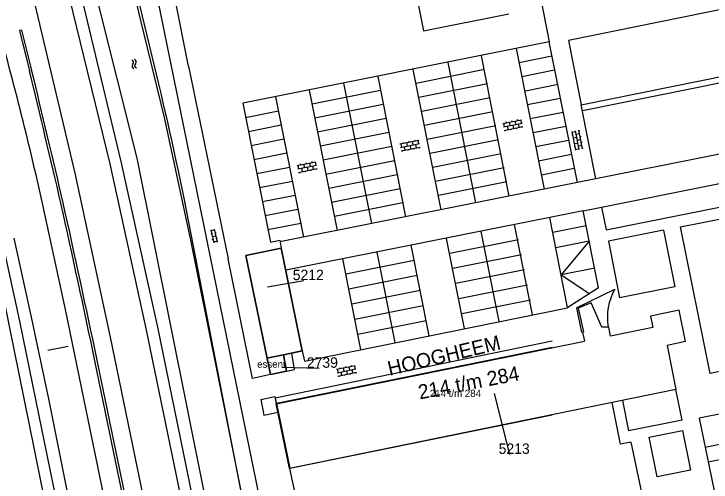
# Model space of a CAD drawing. Extents: x 148816 to 151297, y 399515 to 402500.
# Drawn here: x 151041.7 to 151161.9, y 400102.9 to 400183.6 of the extents above; entities that cross this region are included whole.
import ezdxf

# ---------------------------------------------------------------- set-up
doc = ezdxf.new("R2010")
doc.units = 0
for name, color, linetype in [('B01 Hoofdgebouw  [T] Norm', 7, 'Continuous'), ('B01 hoofgebouw', 7, 'Continuous'), ('B03 Overig opstal  [D] Norm', 7, 'Continuous'), ('G01 perceelsgrens', 7, 'Continuous'), ('G02 sectiegrens', 7, 'Continuous'), ('S02 Open verharding  Norm', 7, 'Continuous'), ('S05 Water  Norm', 7, 'Continuous'), ('T04 Haag heg  [D] Gem', 7, 'Continuous'), ('T09 Insteek water  [T] Norm', 7, 'Continuous'), ('V00 Kant verharding algemeen  [T] Norm', 7, 'Continuous'), ('V00 Kant verharding algemeen secundair  [T] Gem', 7, 'Continuous'), ('Z01 perceelnummer', 7, 'Continuous'), ('Z02 huisnummer', 7, 'Continuous'), ('Z02 Huisnummer  [Tekst] Norm', 7, 'Continuous'), ('Z06 straatnaam', 7, 'Continuous'), ('Z19 Overige Tekst  [Tekst] Gem', 7, 'Continuous')]:
    doc.layers.add(name, color=color, linetype=linetype)

msp = doc.modelspace()

# ---------------------------------------------------------------- linework, layer by layer
at = {"layer": 'B01 Hoofdgebouw  [T] Norm'}
for p, q in [((151202.17, 400192.2), (151137.26, 400179.01)), ((151137.26, 400179.01), (151139.48, 400167.93)), ((151139.48, 400167.93), (151187.95, 400177.75)), ((151081.66, 400141.99), (151087.78, 400143.23)), ((151087.78, 400143.23), (151091.4, 400125.54)), ((151085.9, 400121.45), (151081.66, 400141.99)), ((151086.92, 400116.39), (151140.03, 400127.23)), ((151157.46, 400127.15), (151154.28, 400126.47)), ((151154.28, 400126.47), (151155.81, 400118.87)), ((151091.4, 400125.54), (151088.17, 400124.85)), ((151085.32, 400124.26), (151088.17, 400124.85)), ((151088.17, 400124.85), (151088.69, 400122.04)), ((151088.69, 400122.04), (151085.9, 400121.45)), ((151155.81, 400118.87), (151089.21, 400105.29)), ((151089.21, 400105.29), (151086.92, 400116.39))]:
    msp.add_line(p, q, dxfattribs=at)
msp.add_lwpolyline([(151157.46, 400127.15), (151156.34, 400132.53), (151151.43, 400131.52), (151151.83, 400129.57), (151144.55, 400128.05), (151144.26, 400129.6), (151143.03, 400129.62), (151141.17, 400133.8), (151138.95, 400132.89), (151139.85, 400128.79), (151139.71, 400128.76), (151140.03, 400127.23)], dxfattribs=at)
at = {"layer": 'B01 hoofgebouw'}
for points in [[(151087.78, 400143.23), (151081.66, 400141.99), (151085.9, 400121.45), (151088.69, 400122.04), (151088.17, 400124.85), (151091.4, 400125.54), (151087.78, 400143.23)], [(151134.47, 400126.1), (151086.94, 400116.45), (151089.23, 400105.35), (151134.47, 400114.54)]]:
    msp.add_lwpolyline(points, dxfattribs=at)
at = {"layer": 'B03 Overig opstal  [D] Norm'}
for p, q in [((151138.69, 400132.94), (151145.29, 400136.17)), ((151138.69, 400132.94), (151139.52, 400128.71)), ((151084.24, 400117.17), (151086.69, 400117.67)), ((151084.24, 400117.17), (151084.8, 400114.48)), ((151086.69, 400117.67), (151086.92, 400116.39)), ((151084.8, 400114.48), (151087.24, 400114.98))]:
    msp.add_line(p, q, dxfattribs=at)
msp.add_arc((151153.72, 400131.32), 9.73, 150.0925, 189.8785, dxfattribs=at)
at = {"layer": 'G01 perceelsgrens'}
for points in [[(151089.61, 400125.16), (151091.4, 400125.54), (151087.78, 400143.23), (151081.66, 400141.99), (151085.32, 400124.26)], [(151134.47, 400127.23), (151086.75, 400117.37), (151089.23, 400105.35), (151134.47, 400114.54)], [(151089.61, 400125.16), (151088.17, 400124.85), (151085.32, 400124.26)], [(151085.32, 400124.26), (151085.9, 400121.45), (151090.09, 400122.34), (151089.61, 400125.16)]]:
    msp.add_lwpolyline(points, dxfattribs=at)
at = {"layer": 'G02 sectiegrens'}
msp.add_lwpolyline([(151101.35, 400000), (151098.44, 400014.4), (151085.46, 400078.41), (151076.76, 400122.09), (151072.12, 400144.88), (151067.68, 400165.75), (151064.08, 400180.34), (151058.84, 400202), (151052.41, 400223.89), (151044.93, 400248.23), (151039.41, 400264.85), (151034.18, 400279.86), (151028.47, 400295.08), (151023.11, 400308.17), (151020.34, 400315.08), (151015.03, 400327.35), (151007.94, 400344.24)], dxfattribs=at)
at = {"layer": 'S02 Open verharding  Norm'}
for p, q in [((151125.95, 400164.71), (151129.18, 400165.36)), ((151126.07, 400164.12), (151129.3, 400164.77)), ((151126.1, 400164.74), (151126.21, 400164.15)), ((151126.59, 400164.84), (151126.56, 400164.98)), ((151127.08, 400164.94), (151127.2, 400164.35)), ((151127.57, 400165.03), (151127.54, 400165.18)), ((151128.06, 400165.13), (151128.18, 400164.54)), ((151128.55, 400165.23), (151128.52, 400165.38)), ((151129.04, 400165.33), (151129.16, 400164.74)), ((151126.18, 400163.53), (151129.42, 400164.18)), ((151126.33, 400163.56), (151126.36, 400163.42)), ((151126.7, 400164.25), (151126.82, 400163.66)), ((151127.31, 400163.76), (151127.34, 400163.61)), ((151127.68, 400164.45), (151127.8, 400163.86)), ((151128.29, 400163.96), (151128.32, 400163.81)), ((151128.78, 400164.05), (151128.67, 400164.64)), ((151129.27, 400164.15), (151129.3, 400164.01)), ((151139.7, 400160.34), (151139.09, 400163.58)), ((151138.03, 400162.72), (151137.88, 400162.69)), ((151138.52, 400160.11), (151137.91, 400163.35)), ((151137.94, 400163.21), (151138.53, 400163.32)), ((151138.12, 400162.22), (151138.71, 400162.34)), ((151139.11, 400160.22), (151138.5, 400163.47)), ((151139.21, 400162.94), (151138.62, 400162.83)), ((151139.12, 400163.43), (151139.26, 400163.46)), ((151139.3, 400162.45), (151139.45, 400162.48)), ((151108.23, 400161.18), (151111.47, 400161.83)), ((151108.35, 400160.59), (151111.58, 400161.24)), ((151108.38, 400161.21), (151108.49, 400160.62)), ((151108.87, 400161.31), (151108.84, 400161.46)), ((151109.36, 400161.41), (151109.48, 400160.82)), ((151109.85, 400161.51), (151109.82, 400161.65)), ((151110.34, 400161.6), (151110.46, 400161.02)), ((151110.83, 400161.7), (151110.8, 400161.85)), ((151111.06, 400160.53), (151110.95, 400161.11)), ((151111.32, 400161.8), (151111.44, 400161.21)), ((151138.22, 400161.73), (151138.07, 400161.71)), ((151138.31, 400161.24), (151138.9, 400161.35)), ((151138.81, 400161.85), (151139.39, 400161.96)), ((151139.49, 400161.47), (151139.64, 400161.49)), ((151108.47, 400160.01), (151111.7, 400160.65)), ((151108.61, 400160.03), (151108.64, 400159.89)), ((151108.99, 400160.72), (151109.1, 400160.13)), ((151109.59, 400160.23), (151109.62, 400160.08)), ((151109.97, 400160.92), (151110.08, 400160.33)), ((151110.57, 400160.43), (151110.6, 400160.28)), ((151111.55, 400160.62), (151111.58, 400160.48)), ((151138.4, 400160.75), (151138.26, 400160.72)), ((151138.5, 400160.26), (151139.09, 400160.37)), ((151138.99, 400160.86), (151139.58, 400160.97)), ((151139.68, 400160.48), (151139.82, 400160.51)), ((151090.51, 400157.47), (151093.75, 400158.11)), ((151090.63, 400156.88), (151093.86, 400157.53)), ((151090.66, 400157.5), (151090.78, 400156.91)), ((151091.15, 400157.6), (151091.12, 400157.74)), ((151091.64, 400157.69), (151091.76, 400157.1)), ((151092.13, 400157.79), (151092.1, 400157.94)), ((151092.62, 400157.89), (151092.74, 400157.3)), ((151093.11, 400157.99), (151093.08, 400158.14)), ((151093.6, 400158.09), (151093.72, 400157.5)), ((151090.75, 400156.29), (151093.98, 400156.94)), ((151090.89, 400156.32), (151090.92, 400156.17)), ((151091.27, 400157.01), (151091.38, 400156.42)), ((151091.87, 400156.52), (151091.9, 400156.37)), ((151092.25, 400157.2), (151092.36, 400156.61)), ((151092.86, 400156.71), (151092.88, 400156.57)), ((151093.35, 400156.81), (151093.23, 400157.4)), ((151093.84, 400156.91), (151093.86, 400156.76)), ((151076.19, 400144.13), (151075.68, 400146.37)), ((151075.68, 400145.7), (151075.82, 400145.74)), ((151076.3, 400146.36), (151075.71, 400146.22)), ((151076.77, 400144.26), (151076.26, 400146.5)), ((151076.41, 400145.87), (151076.55, 400145.9)), ((151075.9, 400144.73), (151076.04, 400144.76)), ((151075.93, 400145.25), (151076.52, 400145.38)), ((151076.74, 400144.41), (151076.15, 400144.27)), ((151076.63, 400144.89), (151076.77, 400144.93)), ((151097.3, 400122.37), (151100.53, 400123.02)), ((151097.93, 400122.49), (151097.9, 400122.64)), ((151098.92, 400122.69), (151098.89, 400122.84)), ((151099.41, 400122.79), (151099.52, 400122.2)), ((151099.9, 400122.89), (151099.87, 400123.04)), ((151100.39, 400122.99), (151100.5, 400122.4)), ((151097.42, 400121.78), (151100.65, 400122.43)), ((151097.44, 400122.4), (151097.56, 400121.81)), ((151097.53, 400121.19), (151100.77, 400121.84)), ((151098.05, 400121.91), (151098.17, 400121.32)), ((151098.43, 400122.59), (151098.54, 400122.01)), ((151099.03, 400122.1), (151099.15, 400121.52)), ((151099.64, 400121.61), (151099.67, 400121.47)), ((151100.13, 400121.71), (151100.01, 400122.3)), ((151100.62, 400121.81), (151100.65, 400121.66)), ((151097.68, 400121.22), (151097.71, 400121.07)), ((151098.66, 400121.42), (151098.69, 400121.27))]:
    msp.add_line(p, q, dxfattribs=at)
at = {"layer": 'S05 Water  Norm'}
for centre, start, end in [((151061.92, 400175.23), 310.6604, 74.5154), ((151062.36, 400175.33), 310.6604, 74.5154), ((151062.48, 400174.59), 130.6604, 254.5154), ((151062.92, 400174.69), 130.6604, 254.5154)]:
    msp.add_arc(centre, 0.425, start, end, dxfattribs=at)
at = {"layer": 'T04 Haag heg  [D] Gem'}
msp.add_lwpolyline([(151047.55, 400125.65), (151051.08, 400126.34)], dxfattribs=at)
at = {"layer": 'T09 Insteek water  [T] Norm'}
for p, q in [((151055.79, 400186.93), (151062.88, 400158.74)), ((151062.88, 400158.74), (151074.46, 400101.26)), ((151100.48, 400000), (151071.12, 400151.57)), ((151039.94, 400134.34), (151067.2, 400000))]:
    msp.add_line(p, q, dxfattribs=at)
msp.add_arc((150206.1, 399970.14), 883.84, 11.84564, 15.38733, dxfattribs=at)
at = {"layer": 'V00 Kant verharding algemeen  [T] Norm'}
for p, q in [((151053.42, 400250), (151084.26, 400098.98)), ((151052.24, 400156.18), (151039.08, 400211.92)), ((151129.57, 400201.4), (151133.94, 400178.78)), ((151108.38, 400200.26), (151112.3, 400180.65)), ((151071.82, 400174.57), (151066.82, 400199.27)), ((151060.2, 400158.17), (151053.14, 400187.66)), ((151058.29, 400157.74), (151051.11, 400187.19)), ((151112.3, 400180.65), (151127.03, 400183.61)), ((151133.94, 400178.78), (151081.16, 400168.19)), ((151138.82, 400154.55), (151133.94, 400178.78)), ((151139.68, 400166.95), (151187.1, 400176.55)), ((151071.82, 400174.57), (151078.62, 400141.37)), ((151208.11, 400168.39), (151138.82, 400154.55)), ((151081.16, 400168.19), (151085.91, 400144.28)), ((151141.97, 400155.17), (151139.48, 400167.93)), ((151139.82, 400149.66), (151207.95, 400163.29)), ((151064.47, 400129.39), (151058.29, 400157.74)), ((151066.51, 400129.6), (151060.2, 400158.17)), ((151058.36, 400127.9), (151052.24, 400156.18)), ((151143.75, 400146.41), (151185.09, 400154.63)), ((151156.59, 400146.89), (151188.43, 400153.32)), ((151050.61, 400132.67), (151046.69, 400150.68)), ((151142.97, 400150.31), (151143.75, 400146.41)), ((151142.48, 400136.39), (151139.82, 400149.66)), ((151161.68, 400121.65), (151156.59, 400146.89)), ((151153.66, 400146.31), (151144.15, 400144.41)), ((151153.66, 400146.31), (151155.61, 400136.55)), ((151039.66, 400144.36), (151042.64, 400130.66)), ((151041.71, 400144.96), (151044.68, 400131.37)), ((151085.91, 400144.28), (151087.53, 400144.6)), ((151087.53, 400144.6), (151087.77, 400143.23)), ((151144.15, 400144.41), (151146.1, 400134.65)), ((151082.83, 400120.76), (151078.62, 400141.37)), ((151142.48, 400136.39), (151137.16, 400133)), ((151155.61, 400136.55), (151146.1, 400134.65)), ((151061.62, 400079.26), (151050.61, 400132.67)), ((151091.77, 400123.78), (151137.13, 400132.98)), ((151044.68, 400131.37), (151047.65, 400117.25)), ((151042.64, 400130.66), (151045.5, 400116.87)), ((151070.47, 400100.44), (151064.47, 400129.39)), ((151072.43, 400100.76), (151066.51, 400129.6)), ((151072.31, 400060.51), (151058.36, 400127.9)), ((151193.6, 400128.13), (151161.68, 400121.65)), ((151091.4, 400125.54), (151091.77, 400123.78)), ((151216.35, 400125.46), (151159.83, 400113.95)), ((151085.9, 400121.45), (151082.83, 400120.76)), ((151156.86, 400113.62), (151155.81, 400118.87)), ((151045.5, 400116.87), (151069.29, 400000)), ((151047.65, 400117.25), (151071.33, 400000)), ((151146.58, 400116.99), (151147.64, 400111.77)), ((151146.24, 400109.45), (151144.79, 400116.62)), ((151156.86, 400113.62), (151147.64, 400111.77)), ((151159.83, 400113.95), (151165.51, 400086.34)), ((151148.03, 400109.81), (151146.24, 400109.45)), ((151148.03, 400109.81), (151152.62, 400087.96)), ((151089.21, 400105.29), (151090.27, 400100.21))]:
    msp.add_line(p, q, dxfattribs=at)
for points in [[(151044.77, 400173.89), (151043.08, 400180.81), (151042.69, 400180.71), (151044.38, 400173.8)], [(151062.59, 400090.31), (151058.95, 400107.99), (151055.67, 400123.84)], [(151062.98, 400090.39), (151059.35, 400108.08), (151056.06, 400123.92)]]:
    msp.add_lwpolyline(points, dxfattribs=at)
msp.add_lwpolyline([(151152.55, 400103.85), (151151.21, 400110.67), (151156.96, 400111.8), (151158.3, 400104.98)], close=True, dxfattribs=at)
for centre, radius, start, end in [((150471.37, 400022.77), 589.37, 12.53504, 15.83245), ((148774.22, 399622.36), 2336.17, 13.07794, 13.65319), ((148773.87, 399622.32), 2336.92, 13.07685, 13.6521), ((148968.47, 399686.73), 2132.47, 11.82835, 12.57422), ((148968.48, 399686.66), 2132.88, 11.83021, 12.57607)]:
    msp.add_arc(centre, radius, start, end, dxfattribs=at)
at = {"layer": 'V00 Kant verharding algemeen secundair  [T] Gem'}
for p, q in [((151128.28, 400177.64), (151133.09, 400153.41)), ((151122.23, 400176.35), (151127.03, 400152.19)), ((151128.77, 400175.23), (151134.42, 400176.36)), ((151116.46, 400175.2), (151121.26, 400151.04)), ((151110.48, 400174.02), (151115.28, 400149.85)), ((151122.82, 400173.99), (151111.02, 400171.63)), ((151129.25, 400172.82), (151134.9, 400173.94)), ((151104.41, 400172.81), (151109.21, 400148.64)), ((151098.52, 400171.64), (151103.33, 400147.46)), ((151123.3, 400171.57), (151111.5, 400169.21)), ((151129.88, 400170.34), (151135.53, 400171.46)), ((151092.6, 400170.46), (151097.41, 400146.28)), ((151104.88, 400170.4), (151093.08, 400168.05)), ((151086.81, 400169.31), (151091.61, 400145.12)), ((151123.78, 400169.15), (151111.98, 400166.79)), ((151130.21, 400167.98), (151135.86, 400169.1)), ((151105.37, 400167.97), (151093.56, 400165.63)), ((151081.64, 400165.77), (151087.29, 400166.89)), ((151124.26, 400166.73), (151112.46, 400164.37)), ((151130.69, 400165.56), (151136.34, 400166.68)), ((151105.85, 400165.55), (151094.04, 400163.21)), ((151082.12, 400163.35), (151087.77, 400164.47)), ((151124.74, 400164.31), (151112.94, 400161.96)), ((151131.18, 400163.14), (151136.82, 400164.27)), ((151106.33, 400163.14), (151094.52, 400160.79)), ((151082.6, 400160.93), (151088.25, 400162.05)), ((151125.22, 400161.89), (151113.42, 400159.54)), ((151131.66, 400160.72), (151137.3, 400161.85)), ((151106.81, 400160.72), (151095.01, 400158.37)), ((151083.08, 400158.51), (151088.73, 400159.63)), ((151125.7, 400159.48), (151113.9, 400157.12)), ((151132.14, 400158.3), (151137.79, 400159.43)), ((151107.29, 400158.3), (151095.49, 400155.95)), ((151083.56, 400156.09), (151089.21, 400157.21)), ((151126.18, 400157.06), (151114.38, 400154.7)), ((151132.62, 400155.89), (151138.27, 400157.01)), ((151107.77, 400155.88), (151095.97, 400153.54)), ((151084.04, 400153.67), (151089.69, 400154.8)), ((151138.82, 400154.55), (151087.56, 400144.31)), ((151126.66, 400154.64), (151114.86, 400152.28)), ((151108.25, 400153.46), (151096.45, 400151.12)), ((151084.52, 400151.25), (151090.17, 400152.38)), ((151108.73, 400151.04), (151096.93, 400148.7)), ((151085, 400148.84), (151090.65, 400149.96)), ((151139.82, 400149.66), (151088.56, 400139.42)), ((151137.14, 400133.01), (151134.07, 400148.51)), ((151085.49, 400146.42), (151091.13, 400147.54)), ((151131.08, 400131.77), (151128, 400147.3)), ((151140.34, 400147.06), (151134.58, 400145.91)), ((151125.32, 400130.6), (151122.24, 400146.11)), ((151119.35, 400129.39), (151116.26, 400144.92)), ((151128.64, 400144.68), (151116.84, 400142.33)), ((151140.86, 400144.45), (151135.1, 400143.3)), ((151140.86, 400144.45), (151136.03, 400138.61)), ((151113.28, 400128.15), (151110.18, 400143.72)), ((151107.4, 400126.96), (151104.3, 400142.55)), ((151129.16, 400142.07), (151117.36, 400139.73)), ((151101.49, 400125.76), (151098.38, 400141.37)), ((151110.7, 400141.11), (151098.9, 400138.77)), ((151129.68, 400139.47), (151117.88, 400137.13)), ((151141.8, 400139.76), (151136.03, 400138.61)), ((151111.22, 400138.51), (151099.42, 400136.17)), ((151136.03, 400138.61), (151140.97, 400135.39)), ((151111.74, 400135.91), (151099.93, 400133.56)), ((151130.19, 400136.87), (151118.39, 400134.52)), ((151130.71, 400134.27), (151118.91, 400131.92)), ((151112.25, 400133.3), (151100.45, 400130.96)), ((151112.77, 400130.7), (151100.97, 400128.36)), ((151160.86, 400108.93), (151212.48, 400119.55)), ((151161.38, 400106.42), (151166.9, 400107.56))]:
    msp.add_line(p, q, dxfattribs=at)
at = {"layer": 'Z01 perceelnummer'}
for points in [[(151091.65, 400137.62), (151085.4, 400136.49)], [(151094.3, 400122.52), (151087.86, 400122.67)], [(151127.16, 400107.69), (151124.52, 400118.22)]]:
    msp.add_lwpolyline(points, dxfattribs=at)

# ---------------------------------------------------------------- texts
for s, p in [('5212', (151089.76, 400137.72)), ('2739', (151092.19, 400122.62)), ('5213', (151125.25, 400107.79))]:
    msp.add_text(s, height=1.8, dxfattribs=at).set_placement(p)
at = {"layer": 'Z02 huisnummer'}
msp.add_text('214 t/m 284', height=2.5, rotation=10.8942, dxfattribs=at).set_placement((151111.64, 400117.16))
at = {"layer": 'Z02 Huisnummer  [Tekst] Norm'}
msp.add_text('214 t/m 284', height=1.25, dxfattribs=at).set_placement((151113.38, 400117.59))
at = {"layer": 'Z06 straatnaam'}
msp.add_text('HOOGHEEM', height=2.5, rotation=13.3553, dxfattribs=at).set_placement((151106.44, 400121.24))
at = {"layer": 'Z19 Overige Tekst  [Tekst] Gem'}
msp.add_text('essent', height=1.25, dxfattribs=at).set_placement((151083.62, 400122.62))

doc.saveas('drawing.dxf')
